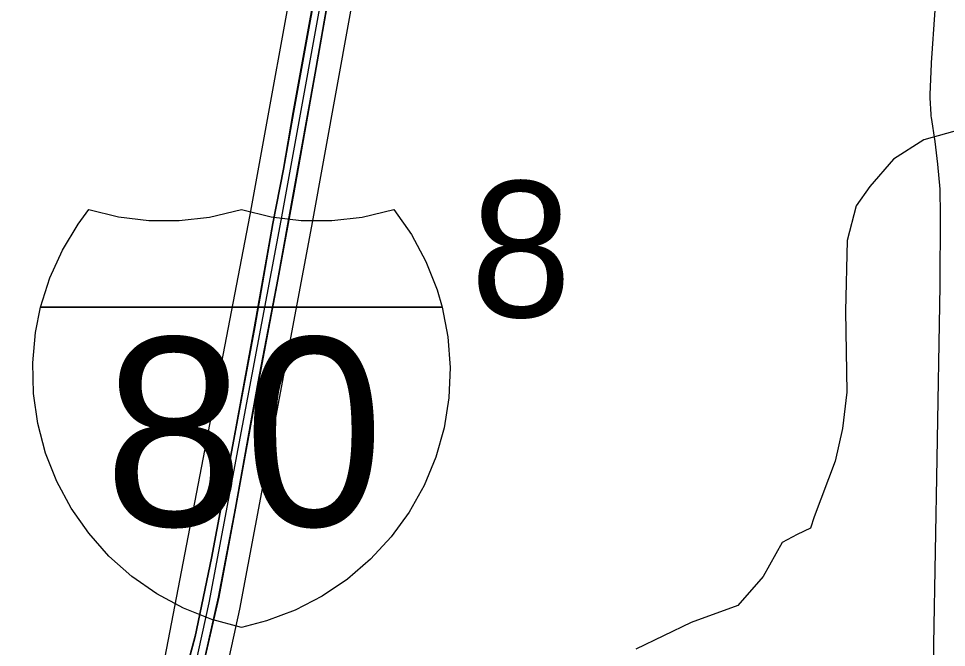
# Model space of a CAD drawing. Extents: x -132.8 to -73.3, y -60 to -26.
# Drawn here: x -108.541 to -107.653, y -34.652 to -34.051 of the extents above; entities that cross this region are included whole.
import ezdxf

# ---------------------------------------------------------------- set-up
doc = ezdxf.new("R2010")
doc.units = 0
for name, color, linetype in [('tdCoDivCarto', 7, 'Continuous'), ('tdCoHydroRiver', 7, 'Continuous'), ('tdCoInt', 7, 'Continuous'), ('tdCoIntCL', 7, 'Continuous'), ('tdCoIntRte', 7, 'Continuous'), ('tdCoPrimary', 7, 'Continuous'), ('tdCoSecRteBand', 7, 'Continuous'), ('tdCoSectNmbr', 7, 'Continuous'), ('tdCoShieldInt', 7, 'Continuous')]:
    doc.layers.add(name, color=color, linetype=linetype)

msp = doc.modelspace()

# ---------------------------------------------------------------- linework, layer by layer
at = {"layer": 'tdCoDivCarto'}
for p, q in [((-108.24441, -33.95648), (-108.27792, -34.14049)), ((-108.2568, -34.10291), (-108.24398, -34.02991)), ((-108.27727, -34.21758), (-108.2568, -34.10291)), ((-108.27792, -34.14049), (-108.28729, -34.19474)), ((-108.28729, -34.19474), (-108.2974, -34.24678)), ((-108.29231, -34.30019), (-108.27727, -34.21758)), ((-108.2974, -34.24678), (-108.31491, -34.34567)), ((-108.31105, -34.39809), (-108.29231, -34.30019)), ((-108.31491, -34.34567), (-108.33489, -34.45319)), ((-108.333, -34.51893), (-108.31105, -34.39809)), ((-108.33489, -34.45319), (-108.3561, -34.56687)), ((-108.34903, -34.60401), (-108.333, -34.51893)), ((-108.3561, -34.56687), (-108.37188, -34.64159)), ((-108.36186, -34.66073), (-108.34903, -34.60401)), ((-108.37188, -34.64159), (-108.38396, -34.68697))]:
    msp.add_line(p, q, dxfattribs=at)
for points in [[(-108.36186, -34.66073), (-108.34903, -34.60401), (-108.333, -34.51893), (-108.31105, -34.39809), (-108.29231, -34.30019), (-108.27727, -34.21758), (-108.2568, -34.10291), (-108.24398, -34.02991), (-108.23189, -33.96678), (-108.22006, -33.9071), (-108.21143, -33.85778), (-108.20279, -33.82301), (-108.19416, -33.79588), (-108.18518, -33.76763)], [(-108.36186, -34.66073), (-108.34903, -34.60401), (-108.333, -34.51893), (-108.31105, -34.39809), (-108.29231, -34.30019), (-108.27727, -34.21758), (-108.2568, -34.10291), (-108.24398, -34.02991), (-108.23189, -33.96678), (-108.22006, -33.9071), (-108.21143, -33.85778), (-108.20279, -33.82301), (-108.19416, -33.79588), (-108.18518, -33.76763)], [(-108.36186, -34.66073), (-108.34903, -34.60401), (-108.333, -34.51893), (-108.31105, -34.39809), (-108.29231, -34.30019), (-108.27727, -34.21758), (-108.2568, -34.10291), (-108.24398, -34.02991), (-108.23189, -33.96678), (-108.22006, -33.9071), (-108.21143, -33.85778), (-108.20279, -33.82301), (-108.19416, -33.79588), (-108.18518, -33.76763)], [(-108.24441, -33.95648), (-108.27792, -34.14049), (-108.28729, -34.19474), (-108.2974, -34.24678), (-108.31491, -34.34567), (-108.33489, -34.45319), (-108.3561, -34.56687), (-108.37188, -34.64159), (-108.38396, -34.68697)], [(-108.24441, -33.95648), (-108.27792, -34.14049), (-108.28729, -34.19474), (-108.2974, -34.24678), (-108.31491, -34.34567), (-108.33489, -34.45319), (-108.3561, -34.56687), (-108.37188, -34.64159), (-108.38396, -34.68697)], [(-108.24441, -33.95648), (-108.27792, -34.14049), (-108.28729, -34.19474), (-108.2974, -34.24678), (-108.31491, -34.34567), (-108.33489, -34.45319), (-108.3561, -34.56687), (-108.37188, -34.64159), (-108.38396, -34.68697)]]:
    msp.add_lwpolyline(points, dxfattribs=at)
at = {"layer": 'tdCoHydroRiver'}
for points in [[(-107.5714, -34.05741), (-107.57974, -34.07614), (-107.59188, -34.12158), (-107.61783, -34.15093), (-107.67501, -34.1669), (-107.70385, -34.18513), (-107.72657, -34.2114), (-107.73964, -34.23001), (-107.74832, -34.26292), (-107.74994, -34.33071), (-107.74864, -34.40803), (-107.75262, -34.44263), (-107.75969, -34.47401), (-107.77989, -34.52715), (-107.78331, -34.53811)], [(-107.78331, -34.53811), (-107.79608, -34.54411), (-107.81046, -34.55165), (-107.8286, -34.58433), (-107.85294, -34.61214), (-107.89751, -34.62842), (-107.95019, -34.65396)]]:
    msp.add_lwpolyline(points, dxfattribs=at)
at = {"layer": 'tdCoInt'}
for points in [[(-109.57588, -37.23592), (-109.43635, -37.1553), (-109.37782, -37.1179), (-109.33741, -37.08537), (-109.28904, -37.03622), (-109.2517, -36.98597), (-109.23258, -36.95775), (-109.20821, -36.91252), (-109.1684, -36.81961), (-108.76416, -35.77517), (-108.48192, -35.05478), (-108.36468, -34.74738), (-108.34277, -34.67819), (-108.32897, -34.6155), (-108.26012, -34.24941), (-108.18818, -33.85183), (-108.16839, -33.77484), (-108.15732, -33.72716), (-108.13362, -33.64515)], [(-109.5769, -37.16713), (-109.46692, -37.10366), (-109.41279, -37.06911), (-109.37793, -37.04105), (-109.33494, -36.99742), (-109.30075, -36.95139), (-109.28396, -36.92661), (-109.2623, -36.88642), (-109.22401, -36.79706), (-108.82004, -35.75333), (-108.53775, -35.0328), (-108.42136, -34.72761), (-108.40079, -34.66265), (-108.31912, -34.2385), (-108.26716, -33.95246), (-108.24741, -33.84928)]]:
    msp.add_lwpolyline(points, dxfattribs=at)
at = {"layer": 'tdCoIntCL'}
msp.add_lwpolyline([(-109.16602, -36.72953), (-108.90444, -36.05322), (-108.7921, -35.76425), (-108.77786, -35.72801), (-108.77475, -35.72042), (-108.6574, -35.42107), (-108.50984, -35.04379), (-108.48636, -34.98454), (-108.45338, -34.89623), (-108.44332, -34.8694), (-108.39302, -34.73749), (-108.37178, -34.67042), (-108.35837, -34.6095), (-108.28962, -34.24396), (-108.23764, -33.95778), (-108.21752, -33.84544), (-108.19704, -33.76545)], dxfattribs=at)
at = {"layer": 'tdCoIntRte'}
for points in [[(-108.24479, -33.95648), (-108.2783, -34.14049), (-108.28767, -34.19474), (-108.29778, -34.24678), (-108.31529, -34.34567), (-108.33527, -34.45319), (-108.35648, -34.56687), (-108.37226, -34.64159), (-108.38434, -34.68697)], [(-108.24479, -33.95648), (-108.2783, -34.14049), (-108.28767, -34.19474), (-108.29778, -34.24678), (-108.31529, -34.34567), (-108.33527, -34.45319), (-108.35648, -34.56687), (-108.37226, -34.64159), (-108.38434, -34.68697)], [(-108.36223, -34.66073), (-108.34941, -34.60401), (-108.33338, -34.51893), (-108.31143, -34.39809), (-108.29269, -34.30019), (-108.27765, -34.21758), (-108.25718, -34.10291), (-108.24436, -34.02991)], [(-108.36223, -34.66073), (-108.34941, -34.60401), (-108.33338, -34.51893), (-108.31143, -34.39809), (-108.29269, -34.30019), (-108.27765, -34.21758), (-108.25718, -34.10291), (-108.24436, -34.02991)]]:
    msp.add_lwpolyline(points, dxfattribs=at)
at = {"layer": 'tdCoPrimary'}
for points in [[(-108.36186, -34.66073), (-108.34903, -34.60401), (-108.333, -34.51893), (-108.31105, -34.39809), (-108.29231, -34.30019), (-108.27727, -34.21758), (-108.2568, -34.10291), (-108.24398, -34.02991), (-108.23189, -33.96678), (-108.22006, -33.9071), (-108.21143, -33.85778), (-108.20279, -33.82301), (-108.19416, -33.79588), (-108.18518, -33.76763)], [(-108.36186, -34.66073), (-108.34903, -34.60401), (-108.333, -34.51893), (-108.31105, -34.39809), (-108.29231, -34.30019), (-108.27727, -34.21758), (-108.2568, -34.10291), (-108.24398, -34.02991), (-108.23189, -33.96678), (-108.22006, -33.9071), (-108.21143, -33.85778), (-108.20279, -33.82301), (-108.19416, -33.79588), (-108.18518, -33.76763)], [(-108.24441, -33.95648), (-108.27792, -34.14049), (-108.28729, -34.19474), (-108.2974, -34.24678), (-108.31491, -34.34567), (-108.33489, -34.45319), (-108.3561, -34.56687), (-108.37188, -34.64159), (-108.38396, -34.68697)], [(-108.24441, -33.95648), (-108.27792, -34.14049), (-108.28729, -34.19474), (-108.2974, -34.24678), (-108.31491, -34.34567), (-108.33489, -34.45319), (-108.3561, -34.56687), (-108.37188, -34.64159), (-108.38396, -34.68697)], [(-108.24441, -33.95648), (-108.27792, -34.14049), (-108.28729, -34.19474), (-108.2974, -34.24678), (-108.31491, -34.34567), (-108.33489, -34.45319), (-108.3561, -34.56687), (-108.37188, -34.64159), (-108.38396, -34.68697)], [(-108.36186, -34.66073), (-108.34903, -34.60401), (-108.333, -34.51893), (-108.31105, -34.39809), (-108.29231, -34.30019), (-108.27727, -34.21758), (-108.2568, -34.10291), (-108.24398, -34.02991)]]:
    msp.add_lwpolyline(points, dxfattribs=at)
at = {"layer": 'tdCoSecRteBand'}
msp.add_lwpolyline([(-107.66615, -34.73157), (-107.66521, -34.64913), (-107.66521, -34.64906), (-107.6652, -34.64898), (-107.66224, -34.47167), (-107.66224, -34.47165), (-107.66224, -34.47163), (-107.65929, -34.30632), (-107.6588, -34.23881), (-107.65927, -34.21407), (-107.66136, -34.18992), (-107.66394, -34.16828), (-107.66755, -34.14541), (-107.66778, -34.144), (-107.66786, -34.14257), (-107.66885, -34.12654), (-107.66895, -34.12499), (-107.66888, -34.12344), (-107.66765, -34.09409), (-107.66763, -34.09367), (-107.6676, -34.09324), (-107.66047, -33.9922), (-107.65235, -33.82758)], dxfattribs=at)
at = {"layer": 'tdCoShieldInt'}
msp.add_line((-108.51643, -34.32664), (-108.13904, -34.32664), dxfattribs=at)
for points in [[(-108.32761, -34.63293), (-108.35579, -34.62544), (-108.38291, -34.61471), (-108.40859, -34.60089), (-108.43249, -34.58418), (-108.45428, -34.56479), (-108.47365, -34.54299), (-108.49035, -34.51909), (-108.50415, -34.4934), (-108.51487, -34.46627), (-108.52234, -34.43808), (-108.52648, -34.40922), (-108.52722, -34.38006), (-108.52456, -34.35102), (-108.51963, -34.32664), (-108.51079, -34.29885), (-108.49877, -34.27228), (-108.48374, -34.24729), (-108.47354, -34.23342), (-108.44519, -34.2403), (-108.41625, -34.24383), (-108.38708, -34.24396), (-108.3581, -34.24069), (-108.32761, -34.23342), (-108.29927, -34.2403), (-108.27032, -34.24383), (-108.24115, -34.24396), (-108.21218, -34.24069), (-108.18168, -34.23342), (-108.16496, -34.25732), (-108.15114, -34.283), (-108.14041, -34.31012), (-108.13558, -34.32664), (-108.13005, -34.35527), (-108.12789, -34.38436), (-108.12913, -34.41349), (-108.13377, -34.44229), (-108.14172, -34.47034), (-108.1529, -34.49728), (-108.16714, -34.52273), (-108.18425, -34.54634), (-108.204, -34.5678), (-108.22612, -34.58681), (-108.2503, -34.60312), (-108.27622, -34.61649), (-108.30351, -34.62674)], [(-108.51963, -34.32664), (-108.51079, -34.29885), (-108.49877, -34.27228), (-108.48374, -34.24729), (-108.47354, -34.23342), (-108.44519, -34.2403), (-108.41625, -34.24383), (-108.38708, -34.24396), (-108.3581, -34.24069), (-108.32761, -34.23342), (-108.29927, -34.2403), (-108.27032, -34.24383), (-108.24115, -34.24396), (-108.21218, -34.24069), (-108.18168, -34.23342), (-108.16496, -34.25732), (-108.15114, -34.283), (-108.14041, -34.31012), (-108.13558, -34.32664)], [(-108.32761, -34.63293), (-108.35579, -34.62544), (-108.38291, -34.61471), (-108.40859, -34.60089), (-108.43249, -34.58418), (-108.45428, -34.56479), (-108.47365, -34.54299), (-108.49035, -34.51909), (-108.50415, -34.4934), (-108.51487, -34.46627), (-108.52234, -34.43808), (-108.52648, -34.40922), (-108.52722, -34.38006), (-108.52456, -34.35102), (-108.51963, -34.32664), (-108.13558, -34.32664), (-108.13005, -34.35527), (-108.12789, -34.38436), (-108.12913, -34.41349), (-108.13377, -34.44229), (-108.14172, -34.47034), (-108.1529, -34.49728), (-108.16714, -34.52273), (-108.18425, -34.54634), (-108.204, -34.5678), (-108.22612, -34.58681), (-108.2503, -34.60312), (-108.27622, -34.61649), (-108.30351, -34.62674)]]:
    msp.add_lwpolyline(points, close=True, dxfattribs=at)

# ---------------------------------------------------------------- texts
at = {"layer": 'tdCoSectNmbr'}
msp.add_text('8', height=0.13, rotation=359.91861, dxfattribs=at).set_placement((-108.10867, -34.3362))
at = {"layer": 'tdCoShieldInt'}
msp.add_text('80', height=0.18, dxfattribs=at).set_placement((-108.45906, -34.53595))

doc.saveas('drawing.dxf')
